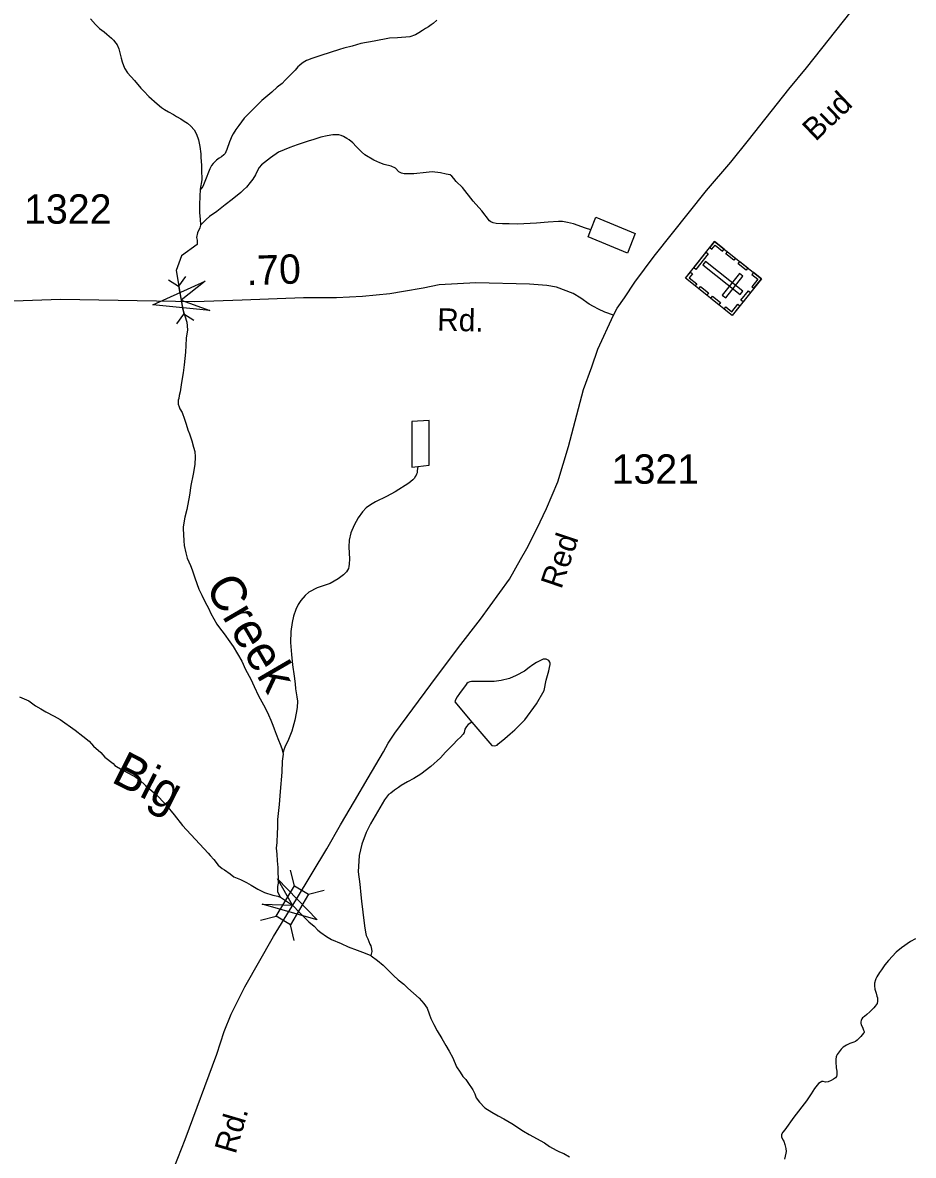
# Model space of a CAD drawing. Extents: x 2220236 to 2384410, y 720751 to 894131.
# Drawn here: x 2265917 to 2269709, y 836309 to 841129 of the extents above; entities that cross this region are included whole.
import ezdxf

# ---------------------------------------------------------------- set-up
doc = ezdxf.new("R2010")
doc.units = 0
for name, color, linetype in [('Exist Cultural Cemetery CELL', 7, 'Continuous'), ('Exist Hydrographic Creek Single Shore', 7, 'Continuous'), ('Exist Hydrographic Creek Single Shore Label', 7, 'Continuous'), ('Exist Hydrographic Misc Water Feature', 7, 'Continuous'), ('Exist Hydrographic Pond Under 1500 Sq Ft', 7, 'Continuous'), ('Exist Road Secondary Mileage Hundredths English Label', 7, 'Continuous'), ('Exist Road Secondary Structure Pipe CELL', 7, 'Continuous'), ('Exist Road Secondary Structure Standard Bridge Attributed CELL', 7, 'Continuous'), ('Exist Road Secondary Structure Standard Bridge CELL', 7, 'Continuous'), ('Exist Road Secondary Type 51 Attributed', 7, 'Continuous'), ('Exist Road Secondary Type 51 Label', 7, 'Continuous'), ('Exist Road Secondary Type 51 Number Label', 7, 'Continuous')]:
    doc.layers.add(name, color=color, linetype=linetype)

msp = doc.modelspace()

# ---------------------------------------------------------------- linework, layer by layer
at = {"layer": 'Exist Cultural Cemetery CELL'}
for points in [[(2269062, 840039.2), (2268938, 839883.4), (2268738.8, 840042), (2268862.7, 840197.8)], [(2268842.2, 840171.9), (2268851.2, 840164.7), (2268864.9, 840181.9), (2268896.5, 840156.8), (2268903.4, 840165.5), (2268862.8, 840197.8)], [(2268835.9, 840145.7), (2268783.1, 840079.3), (2268774.2, 840086.4), (2268827, 840152.8)], [(2268917.5, 840154.2), (2268951.4, 840127.3), (2268944.3, 840118.4), (2268910.4, 840145.3)], [(2268971.1, 839972.2), (2268982.8, 839986.8), (2268824.1, 840113), (2268812.5, 840098.4)], [(2268970.1, 840112.4), (2269004, 840085.4), (2268996.9, 840076.5), (2268963, 840103.5)], [(2268759.4, 840067.9), (2268768.4, 840060.8), (2268754.7, 840043.6), (2268786.3, 840018.4), (2268779.4, 840009.7), (2268738.8, 840042)], [(2268983.3, 840049.7), (2268968.7, 840061.3), (2268895.4, 839969.2), (2268910, 839957.5)], [(2269028.1, 840066.2), (2269021, 840057.3), (2269046.2, 840037.3), (2269020.9, 840005.5), (2269029.6, 839998.6), (2269062, 840039.2)], [(2268802.4, 840005.9), (2268836.3, 839978.9), (2268829.2, 839970), (2268795.3, 839997)], [(2268853.9, 839964.8), (2268887.8, 839937.8), (2268880.7, 839928.9), (2268846.9, 839955.9)], [(2269015.8, 839981.3), (2268983.6, 839940.7), (2268974.6, 839947.8), (2269006.9, 839988.4)], [(2268904, 839910.4), (2268911.1, 839919.3), (2268936.3, 839899.2), (2268961.5, 839931), (2268970.2, 839924), (2268937.9, 839883.4)]]:
    msp.add_lwpolyline(points, close=True, dxfattribs=at)
at = {"layer": 'Exist Hydrographic Creek Single Shore'}
for points in [[(2266206.5, 841145.8), (2266227.3, 841121.4), (2266245, 841104), (2266264.4, 841089.5), (2266276, 841080.4), (2266295.6, 841063.6), (2266304, 841054.2), (2266313.9, 841041.9), (2266320, 841034.2), (2266326.2, 841017.7), (2266330.4, 841000.5), (2266336.5, 840978.1), (2266340.8, 840962.6), (2266350.4, 840936.2), (2266363.1, 840916.2), (2266393.6, 840882.8), (2266419.8, 840851.1), (2266433.3, 840837.7), (2266454.8, 840814.3), (2266490.3, 840784), (2266508.6, 840767.9), (2266520.6, 840759.5), (2266538.4, 840750.2), (2266558.8, 840738.3), (2266572.8, 840729.8), (2266590.6, 840720.3), (2266604.8, 840710.1), (2266619.4, 840701)], [(2266619.4, 840701), (2266633.3, 840689.2), (2266647, 840673.2), (2266657.5, 840654.9), (2266665.8, 840631.1), (2266671.8, 840601.5), (2266676.1, 840570.9), (2266676.4, 840555.5), (2266676.7, 840539.1), (2266678.7, 840521), (2266678.6, 840503), (2266679.4, 840461), (2266673.6, 840421.1), (2266673.6, 840420.1)], [(2266673.6, 840420.1), (2266672, 840388.9), (2266670.3, 840355.5), (2266670.5, 840319.4), (2266672.6, 840293.2), (2266675.1, 840269.2), (2266674.4, 840266.9)], [(2266674.4, 840266.9), (2266671.2, 840255.5), (2266661.6, 840234.3), (2266657.5, 840214.7), (2266659.6, 840203.2), (2266659.9, 840185.2), (2266593.1, 840136.5), (2266571.3, 840074.6), (2266591.9, 839948.2), (2266598.1, 839912.6), (2266616.6, 839854.8), (2266619.2, 839822.6), (2266613.6, 839786.6), (2266611.6, 839754.9), (2266610, 839727), (2266604.6, 839673), (2266600.7, 839638.6), (2266592.9, 839598.5), (2266587.5, 839558.6), (2266583.9, 839542.2), (2266582, 839529.8), (2266579.9, 839522.6), (2266579.9, 839506.2), (2266583.9, 839494.7), (2266586.3, 839486.4), (2266596.2, 839470.5), (2266606.4, 839442.4), (2266612.9, 839420.3), (2266620.9, 839396.2), (2266627.1, 839379), (2266637.6, 839349.2), (2266645.3, 839322.8), (2266649.8, 839304.7), (2266652.3, 839281.7), (2266650.3, 839248.9), (2266642.9, 839208.1), (2266633, 839159.1), (2266627.6, 839118.9), (2266616.8, 839057.7), (2266608.3, 839024.1), (2266600.5, 838984.3), (2266600.7, 838976.7), (2266603.2, 838924.2), (2266605.4, 838904.5), (2266611.7, 838872.5), (2266618.1, 838850.1), (2266632.2, 838818.6), (2266638.4, 838800.5), (2266650.8, 838766.8), (2266666.9, 838718.9), (2266679.4, 838693), (2266693.6, 838663.2), (2266707.8, 838637.6), (2266718.2, 838615.1), (2266744.5, 838569.6), (2266754.6, 838553.7), (2266774.8, 838528), (2266799, 838493.7), (2266813.3, 838474.7), (2266849.8, 838412.3), (2266866.4, 838376.9), (2266888.5, 838335.4), (2266902.6, 838304.6), (2266921.5, 838264.9), (2266949.6, 838213.4), (2266964.1, 838183.6), (2266973.8, 838161.5), (2266982.2, 838140), (2266988.4, 838124.1), (2266996.5, 838101.9), (2267006.8, 838076.1), (2267014, 838058), (2267021.1, 838039.8), (2267025.1, 838024.3), (2267025.7, 838023.3)], [(2265903.9, 838259.7), (2265923.4, 838251.1), (2265943.9, 838242.5), (2265972, 838222.2), (2265994.1, 838208.7), (2266016.4, 838196.7), (2266052.1, 838177.3), (2266076.4, 838163.7), (2266140.8, 838118), (2266173, 838092.8), (2266201.1, 838070.9), (2266219.4, 838050.8), (2266249.7, 838023), (2266267.6, 838002.9), (2266302.1, 837975.9), (2266310.2, 837967.6), (2266340.3, 837949.9), (2266370.5, 837934.5), (2266398.7, 837918.2), (2266414.8, 837906.4), (2266440.6, 837882.9), (2266477.3, 837851), (2266497.3, 837833.5), (2266529.7, 837797.4), (2266562, 837758.3), (2266598.4, 837712.3), (2266707.5, 837595.3), (2266715.5, 837585.3), (2266731.6, 837567.9), (2266749.8, 837543.5), (2266766.2, 837530.1), (2266775.9, 837524.3), (2266800.2, 837506.4), (2266816.3, 837493.9), (2266844.3, 837482.5), (2266870.6, 837470.5), (2266890.3, 837458.6), (2266918.8, 837441), (2266946.8, 837427.3), (2266982.9, 837415.7), (2267003.2, 837412), (2267012.9, 837406.9)], [(2267025.7, 838023.3), (2267025.4, 838022.6), (2267025.6, 838016.1), (2267021.7, 837986.6), (2267020, 837939.7), (2267012.8, 837857.9), (2267009.3, 837802.2), (2267002.1, 837737.7), (2267002.4, 837703.9), (2267000.6, 837680.4), (2266998.7, 837640.1), (2266996.9, 837615.5), (2266999.3, 837590.2), (2267001.4, 837562.3), (2267003.8, 837534.3), (2267004, 837516.3), (2267004.4, 837484.1), (2267004.4, 837467.7), (2267002.4, 837452.4), (2267002.8, 837441.5), (2267002.6, 837431.7), (2267012.9, 837406.9)], [(2267012.9, 837406.9), (2267019.1, 837404.5), (2267066.6, 837373.6), (2267097.5, 837340.5), (2267115.8, 837322.8), (2267135.7, 837302.7), (2267158, 837283.5), (2267174.4, 837267.4), (2267186.3, 837257.3), (2267210.2, 837240.4), (2267232.6, 837227.8), (2267272.9, 837210.6), (2267302.8, 837195.9), (2267341.8, 837181.9), (2267375, 837169.1), (2267398.8, 837158.8)], [(2267398.8, 837158.8), (2267401, 837157.8), (2267427.2, 837137.5), (2267451.4, 837118.3), (2267471.6, 837098.2), (2267495.7, 837074.8), (2267516, 837056.3), (2267539.9, 837036.8), (2267556.3, 837021), (2267604.6, 836977.4), (2267624.8, 836955.7), (2267638.8, 836935.7), (2267647.2, 836911.6), (2267655.3, 836891.7), (2267667.9, 836866.2), (2267682.4, 836838.7), (2267702.1, 836806.5), (2267718.5, 836776.6), (2267732.4, 836752.4), (2267748.9, 836724.1), (2267764.5, 836686.1), (2267779.1, 836662.2), (2267791.5, 836644.5), (2267803.7, 836631.2), (2267811.7, 836619.5), (2267834, 836587.2), (2267842.5, 836571.3), (2267848.4, 836553.2), (2267861.8, 836534.8), (2267884.9, 836511.4), (2267915, 836492.1), (2267940.9, 836476.8), (2267964.9, 836464.8), (2267998.9, 836444.4), (2268049.4, 836411.2), (2268073.7, 836397.6), (2268138.3, 836361.8), (2268159.9, 836346.6), (2268188.5, 836330.6), (2268202.4, 836324.4), (2268220.3, 836316.8), (2268244.6, 836303.2)]]:
    msp.add_lwpolyline(points, dxfattribs=at)
at = {"layer": 'Exist Hydrographic Misc Water Feature'}
for points in [[(2267680.4, 841140.5), (2267664.7, 841126), (2267656.7, 841119.7), (2267644.7, 841111.7), (2267632.8, 841103.8), (2267619.1, 841095.8), (2267603.2, 841085.7), (2267589.2, 841077.8), (2267565.1, 841069.1), (2267513.2, 841064.6), (2267479.4, 841062.7), (2267413.5, 841050.2), (2267357.5, 841039.9), (2267319.9, 841029.2), (2267284.7, 841020.8), (2267265.8, 841014.6), (2267186.3, 840990), (2267144.3, 840975.5), (2267134.4, 840971.4), (2267126.1, 840967.6), (2267118.5, 840963.5), (2267106.6, 840957.2), (2267095.2, 840947), (2267088.5, 840941.2), (2267076.7, 840926.7), (2267065, 840914.8), (2267048.9, 840898.7), (2267035.2, 840884.2), (2267021.4, 840870.4), (2267001.4, 840854.4), (2266977.7, 840833.6), (2266936, 840797.7), (2266880.4, 840743.1), (2266860.9, 840722.9), (2266837, 840692.2), (2266825.5, 840674.4), (2266813.3, 840656.6), (2266807.5, 840646.2), (2266801.7, 840632.3), (2266797.9, 840622.5), (2266786, 840589.9), (2266781.9, 840580.2), (2266778.8, 840573), (2266774.4, 840566.6), (2266764, 840557.6), (2266754.4, 840552.2), (2266742.4, 840544.3), (2266738.4, 840539.4), (2266728.4, 840529.8), (2266721.9, 840520.8), (2266714.5, 840507.8), (2266708.9, 840493.1), (2266699.2, 840467.1), (2266693.3, 840453.4), (2266687.5, 840439.5), (2266683.7, 840431.3), (2266675.6, 840421), (2266673.6, 840420.1)], [(2268336.3, 840247.2), (2268312.5, 840254.2), (2268262.3, 840273.3), (2268235.9, 840279.4), (2268228.7, 840280.6), (2268215, 840282.5), (2268198.3, 840282.8), (2268154.3, 840280.5), (2268104.3, 840276.6), (2268024.2, 840271.7), (2267988.1, 840273.1), (2267960.3, 840273), (2267932.4, 840274.2), (2267920, 840277.1), (2267909.9, 840282.3), (2267904.1, 840286.3), (2267871.5, 840328), (2267835.3, 840369.7), (2267789, 840427.4), (2267762.6, 840453.3), (2267752.7, 840466.6), (2267744.7, 840476.6), (2267736.6, 840481), (2267720.6, 840484.6), (2267696.5, 840490.7), (2267660.5, 840494.1), (2267634.5, 840492), (2267582.5, 840485.8), (2267540.9, 840485.7), (2267530.1, 840488.6), (2267518.4, 840494.4), (2267504.3, 840510.4), (2267486.5, 840519), (2267456.4, 840526.2), (2267438.2, 840532.1), (2267412.5, 840543.5), (2267374, 840567.3), (2267359.8, 840579.7), (2267353.7, 840585.7), (2267337.6, 840601.5), (2267323.5, 840617.5), (2267307.1, 840631), (2267297.4, 840636.7), (2267283.4, 840644.6), (2267273.3, 840648.7), (2267263.2, 840652.2), (2267238, 840652.1), (2267213.3, 840648.3), (2267187.3, 840641.6), (2267157.5, 840631.4), (2267133.1, 840624.7), (2267085.9, 840609.3), (2267055.1, 840597.5), (2267005.9, 840578.2), (2266972.2, 840554.3), (2266934.6, 840523.9), (2266924.8, 840513.3), (2266918.7, 840503.6), (2266909.1, 840481.8), (2266896.9, 840463), (2266885.1, 840449.5), (2266869.6, 840429.1), (2266857.6, 840417.2), (2266845.5, 840406.7), (2266809.8, 840376.2), (2266779.8, 840353.9), (2266744.5, 840326.1), (2266712.5, 840303.8), (2266698.8, 840291.6), (2266684.7, 840277.2), (2266675, 840266.9), (2266674.4, 840266.9)], [(2267599.7, 839240.7), (2267596, 839221.8), (2267596.3, 839217.8), (2267596.2, 839213.6), (2267594.1, 839207.1), (2267592.4, 839203.2), (2267588.3, 839197.3), (2267585.2, 839190.2), (2267578.5, 839183.8), (2267560.5, 839169.4), (2267503, 839132.8), (2267465.5, 839112.3), (2267419.5, 839090.3), (2267397.5, 839077.6), (2267379.6, 839064.9), (2267363.8, 839047.2), (2267345.9, 839021.3), (2267328.5, 838991.2), (2267314.7, 838958.6), (2267306.8, 838927), (2267305.3, 838899.1), (2267307.3, 838871.2), (2267309.1, 838847.2), (2267307.7, 838824.3), (2267306.2, 838814.5), (2267304, 838806.3), (2267296.5, 838792.7), (2267282.5, 838778.9), (2267260.5, 838762.3), (2267226.9, 838742.3), (2267170.8, 838723.8), (2267135.9, 838704.9), (2267119.3, 838691.4), (2267101.4, 838669.5), (2267089.6, 838652.7), (2267080.3, 838632.2), (2267070.2, 838603.9), (2267064.4, 838576.8), (2267058.4, 838538.5), (2267057.1, 838491), (2267061.6, 838440.7), (2267065.9, 838396.4), (2267072.5, 838348.7), (2267076.7, 838315.1), (2267078.9, 838294.4), (2267085.1, 838260.8), (2267087.3, 838241.1), (2267085.4, 838214.9), (2267081.7, 838191), (2267076.1, 838161), (2267062.7, 838114.3), (2267048.5, 838077.9), (2267033.1, 838046.1), (2267029.2, 838034), (2267025.7, 838023.3)], [(2267830, 838152.6), (2267813.7, 838143.1), (2267806, 838133.4), (2267800.2, 838123), (2267796.3, 838109), (2267792.2, 838100.9), (2267780.5, 838089), (2267768.7, 838076.7), (2267748.6, 838055.2), (2267717.2, 838024.7), (2267695.3, 838000.5), (2267655.5, 837963.6), (2267611.9, 837931.7), (2267582, 837913.3), (2267556.1, 837899.1), (2267528.2, 837882.6), (2267516.6, 837874.7), (2267500.6, 837862.5), (2267484.6, 837850.7), (2267474.6, 837844.4), (2267457.1, 837821.8), (2267437.4, 837787.8), (2267397.9, 837719.7), (2267380.1, 837683), (2267360.7, 837633.5), (2267349.2, 837585.2), (2267345.8, 837514.8), (2267352.3, 837463.2), (2267356.9, 837417.1), (2267359, 837390.9), (2267365.2, 837343.2), (2267372.2, 837285.6), (2267376.2, 837259.3), (2267380.2, 837245.1), (2267386.4, 837229.6), (2267394.5, 837207.1), (2267399, 837199.8), (2267402.9, 837185.6), (2267403, 837175.8), (2267398.8, 837158.8)], [(2269717.2, 837230.4), (2269696.3, 837218.4), (2269657.7, 837192.3), (2269636, 837173.7), (2269602.5, 837137.7), (2269586.7, 837119), (2269572.5, 837099), (2269564.7, 837087.6), (2269552.8, 837068.9), (2269549.4, 837060.7), (2269547, 837055.2), (2269543.1, 837041.2), (2269542.8, 837029.7), (2269545.2, 837016.6), (2269549.7, 836999.4), (2269553.4, 836986.9), (2269555.9, 836978.6), (2269555.8, 836973), (2269555.6, 836964.8), (2269554.1, 836955), (2269546.3, 836943.7), (2269539.9, 836937.3), (2269523.5, 836919.6), (2269510.1, 836908.4), (2269500.5, 836900.4), (2269492.5, 836894.6), (2269488.7, 836889.1), (2269486.6, 836882.6), (2269485.2, 836877.7), (2269485.1, 836871.8), (2269486.9, 836864.6), (2269492.6, 836854.6), (2269497, 836842.1), (2269499.1, 836836.4), (2269498.7, 836832.2), (2269497, 836828.3), (2269485.2, 836814.4), (2269469.2, 836798.4), (2269462.2, 836792.9), (2269455.5, 836790.4), (2269437.7, 836784.3), (2269423.5, 836778)], [(2269423.5, 836778), (2269410.2, 836769.4), (2269401.8, 836761.4), (2269392.7, 836749.1), (2269384.3, 836737.8), (2269381.5, 836732.9), (2269380.1, 836727.4), (2269378.9, 836718.2), (2269379, 836706.8), (2269380.5, 836681.5), (2269382.5, 836667.3), (2269382.8, 836651.9), (2269381, 836643.7), (2269377.6, 836638.9), (2269369, 836633.2), (2269359.3, 836626.8), (2269346.1, 836622.2), (2269334.9, 836620.7), (2269324.8, 836622.6), (2269318.9, 836622.7), (2269305, 836614.8), (2269288.5, 836593.8), (2269273.5, 836570.5), (2269253.9, 836540.4), (2269200.3, 836472), (2269161.1, 836417.7), (2269153.1, 836407.4), (2269147.3, 836397.7), (2269146.9, 836392.7), (2269147.4, 836387.8), (2269153.7, 836375.2), (2269157.5, 836369.6), (2269161.5, 836355.4), (2269165.7, 836337.3), (2269166.8, 836325.8), (2269166, 836317.6), (2269160.2, 836293.1)]]:
    msp.add_lwpolyline(points, dxfattribs=at)
at = {"layer": 'Exist Hydrographic Pond Under 1500 Sq Ft'}
for points in [[(2268336.3, 840247.2), (2268357.7, 840300.9), (2268524.5, 840231.8), (2268491.3, 840147.9), (2268324.8, 840217.9), (2268336.3, 840247.2)], [(2267599.7, 839240.7), (2267647.7, 839246.3), (2267648, 839435.5), (2267574.1, 839431.5), (2267574, 839237), (2267599.7, 839240.7)], [(2267830, 838152.6), (2267914.9, 838052.4), (2267926.7, 838052.1), (2267936.6, 838054.6), (2267940.6, 838058.4), (2267970.3, 838082.4), (2267992.3, 838103.3), (2268012, 838119.3), (2268055.5, 838162), (2268105.2, 838229.8), (2268136.5, 838286.6), (2268146, 838330.7), (2268157, 838371.4), (2268160.2, 838385.2), (2268163.4, 838398.2), (2268162.9, 838404.1), (2268161.3, 838408.1), (2268157.2, 838414.1), (2268151.4, 838418.1), (2268145.2, 838419.9), (2268139.3, 838421), (2268133.4, 838420.1), (2268105.2, 838406), (2268089.6, 838395.8), (2268073.9, 838384.6), (2268053.6, 838369.3), (2268017.8, 838351.4), (2267990, 838338.8), (2267954.7, 838329.7), (2267924.1, 838326.1), (2267855.2, 838325.2), (2267842.1, 838325.5), (2267828.4, 838325.8), (2267820.1, 838323.3), (2267814.2, 838321.1), (2267808.2, 838317), (2267802.4, 838308.9), (2267784.5, 838284.7), (2267776.8, 838275), (2267766.7, 838260.5), (2267760.9, 838250.7), (2267757.8, 838242.6), (2267757, 838238.7), (2267830, 838152.6)]]:
    msp.add_lwpolyline(points, dxfattribs=at)
at = {"layer": 'Exist Road Secondary Structure Pipe CELL'}
for p, q in [((2266537.5, 840034.8), (2266580.4, 840007.6)), ((2266609.9, 840048.9), (2266580.4, 840007.6)), ((2266580.4, 840007.6), (2266603.4, 839888.8)), ((2266573.9, 839847.6), (2266603.4, 839888.8)), ((2266646.3, 839861.6), (2266603.4, 839888.8))]:
    msp.add_line(p, q, dxfattribs=at)
at = {"layer": 'Exist Road Secondary Structure Standard Bridge Attributed CELL'}
for points in [[(2266714.2, 839904.1), (2266471.6, 839928.6), (2266693.9, 840028.7), (2266591.9, 839948.2)], [(2267001.9, 837486.3), (2267171.1, 837310.6), (2266936.8, 837378.1), (2267066.6, 837373.6)]]:
    msp.add_lwpolyline(points, close=True, dxfattribs=at)
at = {"layer": 'Exist Road Secondary Structure Standard Bridge CELL'}
for p, q in [((2267074.4, 837456), (2267057.7, 837522.9)), ((2267133.6, 837420.5), (2267200.5, 837437.2)), ((2266929.4, 837309.9), (2266996.4, 837326.6)), ((2267073.6, 837223.4), (2267056.9, 837290.3))]:
    msp.add_line(p, q, dxfattribs=at)
msp.add_lwpolyline([(2266996.4, 837326.6), (2267074.2, 837456.2), (2267134.7, 837419.9), (2267056.9, 837290.3)], close=True, dxfattribs=at)
at = {"layer": 'Exist Road Secondary Type 51 Attributed'}
for points in [[(2268432.3, 839884), (2268447.5, 839914), (2268479.1, 839958.1), (2268522.4, 840024.6), (2268605.3, 840135.3), (2268828.7, 840415.4), (2268931.5, 840536.2), (2269006.6, 840628.8), (2269178.5, 840846.4), (2269253.6, 840937), (2269443.3, 841176.8), (2269642.2, 841393.3), (2269799.6, 841550.8), (2269954.4, 841709.6), (2270098, 841859.2), (2270244.9, 842006.2), (2270399.7, 842161.1), (2270653, 842419.6), (2270813.4, 842577), (2270938.3, 842704.2), (2271017.5, 842781.9), (2271063.4, 842833.1), (2271094.8, 842864.6), (2271133.4, 842912.9)], [(2268432.3, 839884), (2268395.5, 839897.1), (2268368, 839910.3), (2268347, 839920.8), (2268328.7, 839931.3), (2268293.3, 839956.4), (2268261.1, 839976.3), (2268190.3, 840003.4), (2268148.6, 840011.2), (2268074.8, 840016.3), (2267846.8, 840022.3), (2267689.9, 840013.9), (2267621.7, 839999.5), (2267537.8, 839985.1), (2267480, 839974.6), (2267364.6, 839964.1), (2267253.1, 839958.8), (2267113.5, 839957.5), (2266852.4, 839948.3), (2266650, 839941.1), (2266077.9, 839950.9), (2265839.9, 839943.1)], [(2267064.3, 837368.9), (2267083.3, 837399.5), (2267211.8, 837613.5), (2267270.8, 837715.8), (2267329.9, 837815.6), (2267388.2, 837915.3), (2267453.8, 838025.6), (2267473.4, 838063.5), (2267501, 838105.6), (2267654.9, 838313.2), (2267773.2, 838470.5), (2267866.3, 838591.2), (2267989.6, 838760.5), (2268036.2, 838844.5), (2268063.7, 838891.8), (2268105.7, 838974.5), (2268147.7, 839061.1), (2268195.5, 839175.3), (2268240.1, 839324.9), (2268304.8, 839568.6), (2268340, 839665.1), (2268365.1, 839739.2), (2268432.3, 839884)], [(2266562.6, 836257.7), (2266609.5, 836376.2), (2266744, 836739.1), (2266775.2, 836835.5), (2266804.4, 836909.6), (2266863.6, 837025.5), (2266984.9, 837240.7), (2267064.3, 837368.9)]]:
    msp.add_lwpolyline(points, dxfattribs=at)

# ---------------------------------------------------------------- texts
at = {"layer": 'Exist Hydrographic Creek Single Shore Label'}
for s, rotation, p in [('Creek', 300.2665, (2266691.7, 838728.3)), ('Big', 332.9958, (2266289.5, 837900))]:
    msp.add_text(s, height=150, rotation=rotation, dxfattribs=at).set_placement(p)
at = {"layer": 'Exist Road Secondary Mileage Hundredths English Label'}
msp.add_text('.70', height=125, rotation=2.0159, dxfattribs=at).set_placement((2266871.5, 840011.5))
at = {"layer": 'Exist Road Secondary Type 51 Label'}
for s, rotation, p in [('Bud', 43.7077, (2269292.4, 840620.9)), ('Rd.', 358.4924, (2267681, 839819.3)), ('Red', 71.3489, (2268210, 838715.1)), ('Rd.', 73.6027, (2266823.3, 836310.8))]:
    msp.add_text(s, height=95, rotation=rotation, dxfattribs=at).set_placement(p)
at = {"layer": 'Exist Road Secondary Type 51 Number Label'}
for s, p in [('1322', (2265923.7, 840273.6)), ('1321', (2268424.7, 839167))]:
    msp.add_text(s, height=125, dxfattribs=at).set_placement(p)

doc.saveas('drawing.dxf')
